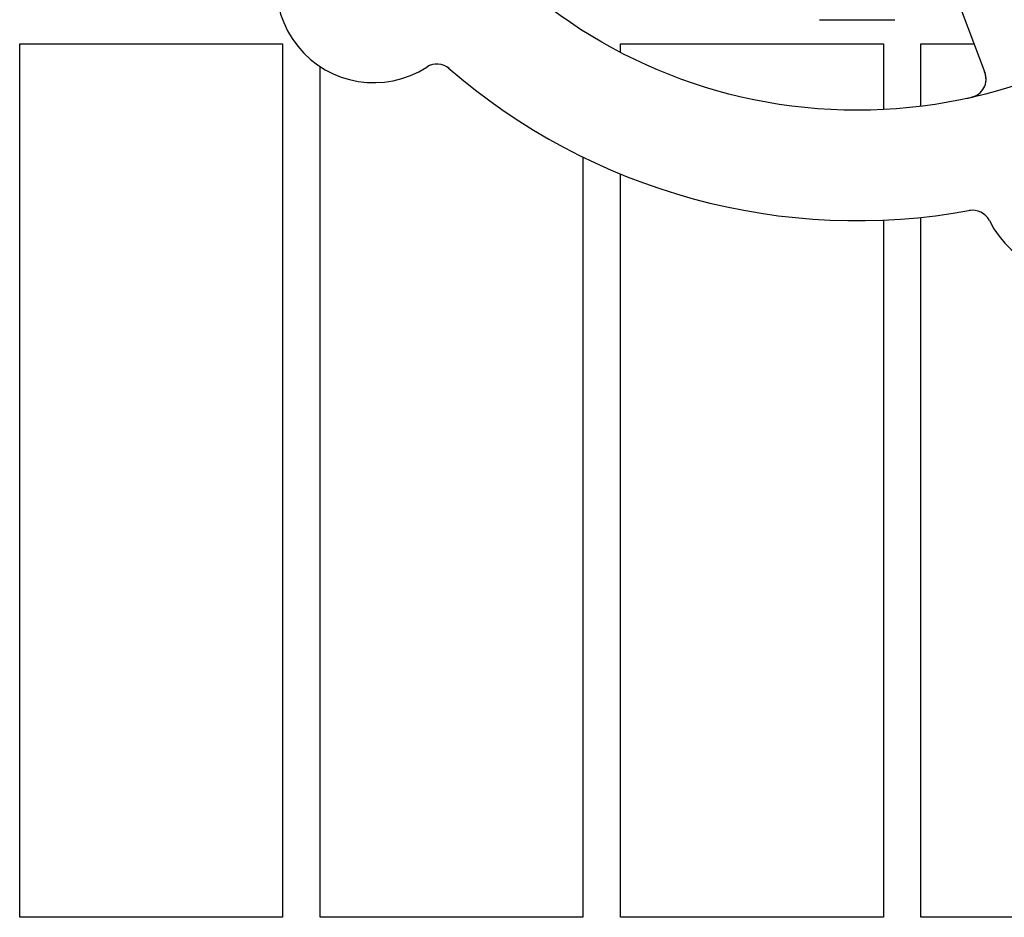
# Model space of a CAD drawing. Header units: inches. Extents: x 18 to 846, y -44 to 561.
# Tile 601 of 637: x 534.57 to 537.85, y 449.69 to 452.68. Entities that reach past the tile are written whole.
import ezdxf

# ---------------------------------------------------------------- set-up
doc = ezdxf.new("R2010")
doc.units = ezdxf.units.IN
doc.header["$LTSCALE"] = 24
doc.header["$MEASUREMENT"] = 0
doc.layers.add('Visible (ANSI)', color=7, linetype='Continuous', lineweight=30)

msp = doc.modelspace()

# ---------------------------------------------------------------- linework, layer by layer
at = {"layer": 'Visible (ANSI)'}
for p, q in [((537.59261, 453.00958), (537.78361, 452.50521)), ((537.23347, 452.68043), (537.48347, 452.68043)), ((534.57093, 449.69418), (534.57093, 452.60043)), ((534.57093, 452.60043), (535.44593, 452.60043)), ((535.44593, 452.60043), (535.44593, 449.69418)), ((536.57093, 452.57164), (536.57093, 452.60043)), ((536.57093, 452.60043), (537.44593, 452.60043)), ((537.44593, 452.60043), (537.44593, 452.38142)), ((537.57093, 452.39245), (537.57093, 452.60043)), ((537.57093, 452.60043), (537.74755, 452.60043)), ((535.57093, 449.69418), (535.57093, 452.52458)), ((536.44593, 452.22311), (536.44593, 449.69418)), ((536.57093, 449.69418), (536.57093, 452.16694)), ((537.44593, 452.01353), (537.44593, 449.69418)), ((537.57093, 449.69418), (537.57093, 452.02259)), ((535.44593, 449.69418), (534.57093, 449.69418)), ((536.44593, 449.69418), (535.57093, 449.69418)), ((537.44593, 449.69418), (536.57093, 449.69418)), ((538.44593, 449.69418), (537.57093, 449.69418))]:
    msp.add_line(p, q, dxfattribs=at)
msp.add_circle((537.35847, 454.08668), 1.7075, dxfattribs=at)
for centre, radius, start, end in [((535.74977, 452.79595), 0.325, 134.66113, 302.82247), ((535.95981, 452.47031), 0.0625, 49.1302, 122.82247), ((537.35847, 454.08668), 2.075, 228.99965, 280.48395), ((537.72516, 452.48307), 0.0625, 282.88035, 20.7418), ((538.08892, 452.15786), 0.325, 206.66113, 14.82247), ((537.74262, 451.98399), 0.0625, 26.66113, 100.3534)]:
    msp.add_arc(centre, radius, start, end, dxfattribs=at)
for points, knots in [([(537.78717, 452.47524), (537.78724, 452.47591), (537.78732, 452.47674), (537.78753, 452.48011), (537.78755, 452.4826), (537.78696, 452.48947), (537.78627, 452.49375), (537.78428, 452.50189), (537.78315, 452.50568), (537.78124, 452.51126), (537.78065, 452.51293), (537.77931, 452.51657), (537.77855, 452.51858), (537.7778, 452.52056)], [0.11682073, 0.11682073, 0.11682073, 0.11682073, 0.13209763, 0.13209763, 0.17640845, 0.17640845, 0.22121696, 0.22121696, 0.25582457, 0.25582457, 0.27005755, 0.27005755, 0.2865375, 0.2865375, 0.2865375, 0.2865375]), ([(537.72512, 452.41901), (537.72591, 452.41919), (537.7267, 452.41936), (537.73004, 452.42011), (537.73268, 452.42073), (537.73752, 452.42201), (537.73974, 452.42265), (537.74452, 452.42417), (537.74713, 452.42511), (537.75124, 452.42677), (537.7529, 452.42751), (537.75595, 452.429), (537.75736, 452.42976), (537.76008, 452.43136), (537.76137, 452.4322), (537.76292, 452.43329), (537.76337, 452.43362), (537.76373, 452.43389)], [0, 0, 0, 0, 0.00673636, 0.00673636, 0.02806078, 0.02806078, 0.0453371, 0.0453371, 0.06652159, 0.06652159, 0.08352226, 0.08352226, 0.10158901, 0.10158901, 0.12223493, 0.12223493, 0.13206643, 0.13206643, 0.13206643, 0.13206643])]:
    msp.add_open_spline(points, degree=3, knots=knots, dxfattribs=at)

doc.saveas('drawing.dxf')
